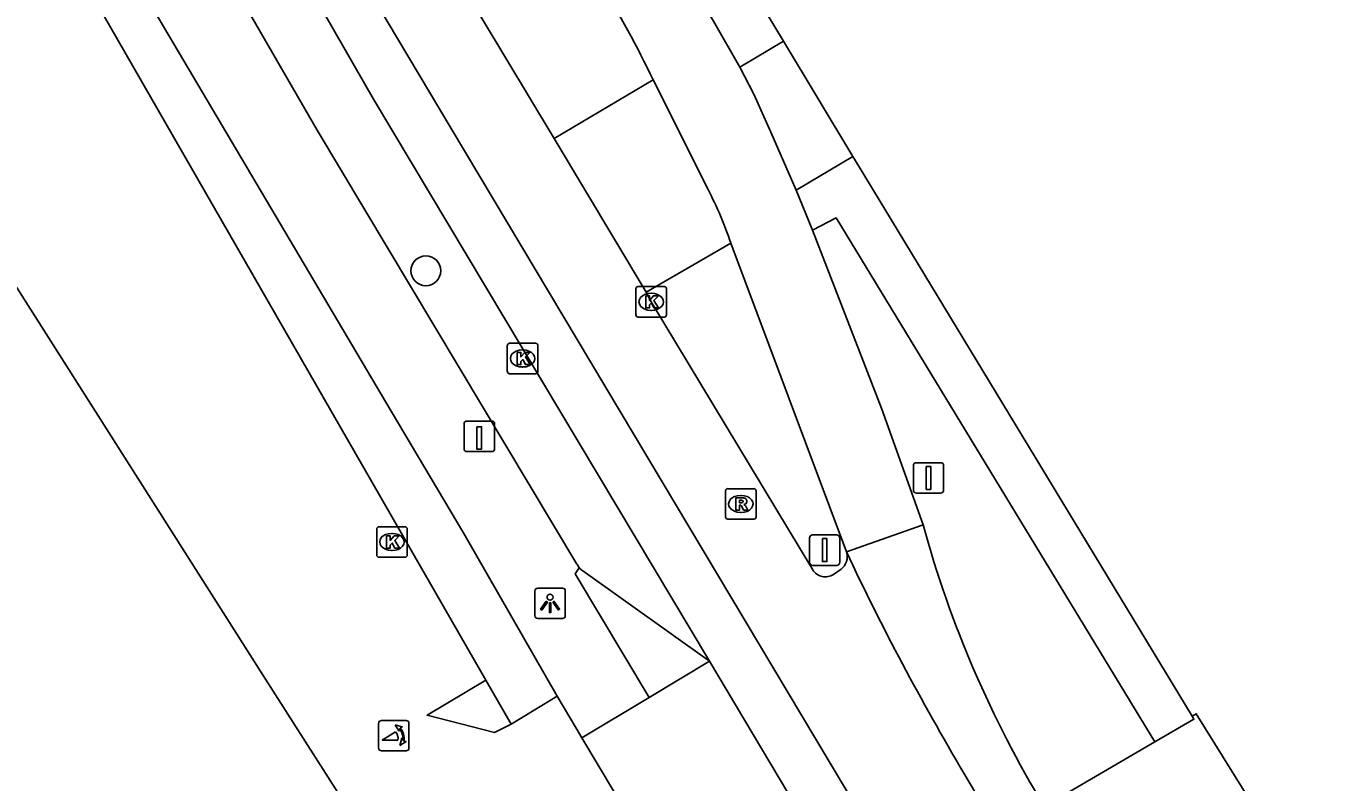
# Model space of a CAD drawing. Extents: x 161771 to 163125, y 382479 to 383177.
# Drawn here: x 162244.33 to 162286.79, y 382996.5 to 383021.3 of the extents above; entities that cross this region are included whole.
import ezdxf

# ---------------------------------------------------------------- set-up
doc = ezdxf.new("R2010")
doc.units = 0
for name, color, linetype in [('IMGEO_Boom', 7, 'Continuous'), ('IMGEO_Fietspad_gesloten', 7, 'Continuous'), ('IMGEO_Groenvoorziening', 7, 'Continuous'), ('IMGEO_Kolk', 7, 'Continuous'), ('IMGEO_Laadpaal', 7, 'Continuous'), ('IMGEO_Lichtpunt', 7, 'Continuous'), ('IMGEO_Pand', 7, 'Continuous'), ('IMGEO_Parkeervlak_open', 7, 'Continuous'), ('IMGEO_Poller', 7, 'Continuous'), ('IMGEO_Rijbaan_lokaal_gesloten', 7, 'Continuous'), ('IMGEO_Rijbaan_lokaal_open', 7, 'Continuous'), ('IMGEO_Rioolput', 7, 'Continuous'), ('IMGEO_Verkeersbordpaal', 7, 'Continuous'), ('IMGEO_Voetpad_open', 7, 'Continuous')]:
    doc.layers.add(name, color=color, linetype=linetype)

msp = doc.modelspace()

# ---------------------------------------------------------------- linework, layer by layer
at = {"layer": 'IMGEO_Boom'}
msp.add_circle((162257.441, 383013.272), 0.489, dxfattribs=at)
at = {"layer": 'IMGEO_Fietspad_gesloten'}
for points in [[(162261.893, 383029.84), (162266.476, 383022.107), (162266.865, 383021.456), (162267.734, 383019.951)], [(162269.582, 383015.918), (162268.749, 383017.818), (162268.188, 383019.062), (162267.734, 383019.951)], [(162269.582, 383015.918), (162270.119, 383014.6)], [(162273.743, 383004.937), (162272.387, 383008.736), (162270.119, 383014.6)], [(162271.227, 383004.056), (162267.436, 383014.181)]]:
    msp.add_lwpolyline(points, dxfattribs=at)
msp.add_arc((162238.099, 383006.958), 29.592, 25.139, 32.18, dxfattribs=at)
at = {"layer": 'IMGEO_Groenvoorziening'}
for points in [[(162259.402, 382999.848), (162259.315, 383000), (162244.219, 383026.291), (162241.992, 383037.016)], [(162260.234, 382998.399), (162259.692, 382998.126), (162257.482, 382998.695), (162259.402, 382999.848)], [(162260.234, 382998.399), (162259.402, 382999.848)], [(162261.74, 382999.324), (162260.234, 382998.399)]]:
    msp.add_lwpolyline(points, dxfattribs=at)
at = {"layer": 'IMGEO_Kolk'}
for p, q in [((162264.326, 383011.827), (162264.326, 383012.679)), ((162264.401, 383012.753), (162265.253, 383012.753)), ((162264.814, 383012.533), (162264.839, 383012.533)), ((162265.327, 383012.679), (162265.327, 383011.827)), ((162264.837, 383011.973), (162264.812, 383011.973)), ((162265.253, 383011.753), (162264.401, 383011.753)), ((162260.111, 383009.97), (162260.111, 383010.822)), ((162260.186, 383010.896), (162261.038, 383010.896)), ((162261.112, 383010.822), (162261.112, 383009.97)), ((162260.599, 383010.676), (162260.624, 383010.676)), ((162261.038, 383009.896), (162260.186, 383009.896)), ((162260.622, 383010.116), (162260.597, 383010.116)), ((162255.828, 383003.953), (162255.828, 383004.805)), ((162255.903, 383004.879), (162256.755, 383004.879)), ((162256.829, 383004.805), (162256.829, 383003.953)), ((162256.316, 383004.659), (162256.341, 383004.659)), ((162256.339, 383004.099), (162256.314, 383004.099)), ((162256.755, 383003.879), (162255.903, 383003.879))]:
    msp.add_line(p, q, dxfattribs=at)
for points in [[(162264.326, 383011.827), (162264.326, 383012.679)], [(162264.401, 383012.753), (162265.253, 383012.753)], [(162264.647, 383012.453), (162264.77, 383012.453), (162264.77, 383012.302), (162264.9, 383012.453), (162265.064, 383012.453), (162264.918, 383012.302), (162265.071, 383012.053), (162264.919, 383012.053), (162264.834, 383012.217), (162264.77, 383012.15), (162264.77, 383012.053), (162264.647, 383012.053), (162264.647, 383012.453)], [(162265.327, 383012.679), (162265.327, 383011.827)], [(162265.253, 383011.753), (162264.401, 383011.753)], [(162260.111, 383009.97), (162260.111, 383010.822)], [(162260.186, 383010.896), (162261.038, 383010.896)], [(162261.112, 383010.822), (162261.112, 383009.97)], [(162260.432, 383010.596), (162260.555, 383010.596), (162260.555, 383010.445), (162260.685, 383010.596), (162260.849, 383010.596), (162260.703, 383010.445), (162260.856, 383010.196), (162260.704, 383010.196), (162260.619, 383010.36), (162260.555, 383010.293), (162260.555, 383010.196), (162260.432, 383010.196), (162260.432, 383010.596)], [(162261.038, 383009.896), (162260.186, 383009.896)], [(162255.828, 383003.953), (162255.828, 383004.805)], [(162255.903, 383004.879), (162256.755, 383004.879)], [(162256.829, 383004.805), (162256.829, 383003.953)], [(162256.149, 383004.579), (162256.272, 383004.579), (162256.272, 383004.428), (162256.402, 383004.579), (162256.566, 383004.579), (162256.42, 383004.428), (162256.573, 383004.179), (162256.421, 383004.179), (162256.336, 383004.343), (162256.272, 383004.276), (162256.272, 383004.179), (162256.149, 383004.179), (162256.149, 383004.579)], [(162256.755, 383003.879), (162255.903, 383003.879)]]:
    msp.add_lwpolyline(points, dxfattribs=at)
for centre, start, end in [((162264.403, 383012.677), 91.552, 178.448), ((162264.403, 383012.677), 91.552, 178.448), ((162265.251, 383012.677), 1.552, 88.448), ((162265.251, 383012.677), 1.552, 88.448), ((162264.403, 383011.829), 181.552, 268.448), ((162264.403, 383011.829), 181.552, 268.448), ((162265.251, 383011.829), 271.552, 358.448), ((162265.251, 383011.829), 271.552, 358.448), ((162260.188, 383010.82), 91.552, 178.448), ((162260.188, 383010.82), 91.552, 178.448), ((162261.036, 383010.82), 1.552, 88.448), ((162261.036, 383010.82), 1.552, 88.448), ((162260.188, 383009.972), 181.552, 268.448), ((162260.188, 383009.972), 181.552, 268.448), ((162261.036, 383009.972), 271.552, 358.448), ((162261.036, 383009.972), 271.552, 358.448), ((162255.905, 383004.803), 91.552, 178.448), ((162255.905, 383004.803), 91.552, 178.448), ((162256.753, 383004.803), 1.552, 88.448), ((162256.753, 383004.803), 1.552, 88.448), ((162255.905, 383003.955), 181.552, 268.448), ((162255.905, 383003.955), 181.552, 268.448), ((162256.753, 383003.955), 271.552, 358.448), ((162256.753, 383003.955), 271.552, 358.448)]:
    msp.add_arc(centre, 0.0765, start, end, dxfattribs=at)
for centre, major_axis, ratio, start_param, end_param in [((162264.813, 383012.253), (-0.387, 0.002), 0.722429, 4.712389, 7.853982), ((162264.838, 383012.253), (-0.39, 0.002), 0.717154, 1.570796, 4.712389), ((162260.598, 383010.396), (-0.387, 0.002), 0.722429, 4.712389, 7.853982), ((162260.623, 383010.396), (-0.39, 0.002), 0.717154, 1.570796, 4.712389), ((162256.315, 383004.379), (-0.387, 0.002), 0.722429, 4.712389, 7.853982), ((162256.34, 383004.379), (-0.39, 0.002), 0.717154, 1.570796, 4.712389)]:
    msp.add_ellipse(centre, major_axis=major_axis, ratio=ratio, start_param=start_param, end_param=end_param, dxfattribs=at)
at = {"layer": 'IMGEO_Laadpaal'}
for p, q in [((162258.693, 383008.259), (162258.693, 383007.418)), ((162258.693, 383008.259), (162258.693, 383007.418)), ((162259.609, 383008.343), (162258.768, 383008.343)), ((162259.609, 383008.343), (162258.768, 383008.343)), ((162259.693, 383007.427), (162259.693, 383008.268)), ((162259.693, 383007.427), (162259.693, 383008.268)), ((162258.777, 383007.343), (162259.618, 383007.343)), ((162258.777, 383007.343), (162259.618, 383007.343))]:
    msp.add_line(p, q, dxfattribs=at)
msp.add_lwpolyline([(162259.108, 383008.156), (162259.268, 383008.156), (162259.268, 383007.423), (162259.108, 383007.423), (162259.108, 383008.156)], dxfattribs=at)
for centre, start, end in [((162258.771, 383008.265), 92.4484, 184.2845), ((162258.771, 383008.265), 92.4484, 184.2845), ((162259.615, 383008.265), 2.4484, 94.2845), ((162259.615, 383008.265), 2.4484, 94.2845), ((162258.771, 383007.421), 182.4484, 274.2845), ((162258.771, 383007.421), 182.4484, 274.2845), ((162259.615, 383007.421), 272.4484, 4.2845), ((162259.615, 383007.421), 272.4484, 4.2845)]:
    msp.add_arc(centre, 0.0779, start, end, dxfattribs=at)
at = {"layer": 'IMGEO_Lichtpunt'}
for p, q in [((162261.014, 383002.77), (162261.014, 383001.963)), ((162261.014, 383002.77), (162261.014, 383001.963)), ((162261.916, 383002.865), (162261.108, 383002.865)), ((162261.916, 383002.865), (162261.108, 383002.865)), ((162262.01, 383001.963), (162262.01, 383002.77)), ((162262.01, 383001.963), (162262.01, 383002.77)), ((162261.108, 383001.869), (162261.916, 383001.869)), ((162261.108, 383001.869), (162261.916, 383001.869))]:
    msp.add_line(p, q, dxfattribs=at)
for points in [[(162261.388, 383002.434), (162261.427, 383002.406), (162261.239, 383002.144), (162261.201, 383002.171), (162261.388, 383002.434)], [(162261.49, 383002.386), (162261.537, 383002.386), (162261.537, 383002.064), (162261.49, 383002.064), (162261.49, 383002.386)], [(162261.6, 383002.406), (162261.638, 383002.433), (162261.825, 383002.171), (162261.786, 383002.143), (162261.6, 383002.406)]]:
    msp.add_lwpolyline(points, dxfattribs=at)
msp.add_circle((162261.513, 383002.568), 0.0994, dxfattribs=at)
for centre, start, end in [((162261.108, 383002.77), 90, 180), ((162261.108, 383002.77), 90, 180), ((162261.916, 383002.77), 0, 90), ((162261.916, 383002.77), 0, 90), ((162261.108, 383001.963), 180, 270), ((162261.108, 383001.963), 180, 270), ((162261.916, 383001.963), 270, 0), ((162261.916, 383001.963), 270, 360)]:
    msp.add_arc(centre, 0.0946, start, end, dxfattribs=at)
at = {"layer": 'IMGEO_Pand'}
msp.add_lwpolyline([(162235.21, 383038.577), (162234.544, 383035.577), (162234.18, 383033.937), (162237.732, 383028.397), (162238.726, 383029.045), (162238.997, 383028.624), (162237.993, 383027.987), (162239.092, 383026.259), (162236.485, 383024.601), (162252.111, 383000), (162254.878, 382995.644)], dxfattribs=at)
at = {"layer": 'IMGEO_Parkeervlak_open'}
msp.add_lwpolyline([(162266.739, 383000.473), (162262.588, 383003.433)], dxfattribs=at)
msp.add_arc((162262.9, 383003.909), 0.569, 221.0827, 236.7538, dxfattribs=at)
at = {"layer": 'IMGEO_Poller'}
for p, q in [((162255.891, 382998.43), (162255.891, 382997.623)), ((162255.891, 382998.43), (162255.891, 382997.623)), ((162256.793, 382998.525), (162255.985, 382998.525)), ((162256.793, 382998.525), (162255.985, 382998.525)), ((162256.887, 382997.623), (162256.887, 382998.43)), ((162256.887, 382997.623), (162256.887, 382998.43)), ((162255.985, 382997.528), (162256.793, 382997.528)), ((162255.985, 382997.528), (162256.793, 382997.528))]:
    msp.add_line(p, q, dxfattribs=at)
for points in [[(162256.57, 382998.254), (162256.558, 382998.181), (162256.433, 382998.386)], [(162256.433, 382998.386), (162256.664, 382998.32), (162256.593, 382998.288)], [(162256.526, 382997.881), (162256.013, 382997.881), (162256.443, 382998.156)], [(162256.586, 382997.709), (162256.652, 382997.94), (162256.682, 382997.872)], [(162256.718, 382997.845), (162256.79, 382997.834), (162256.586, 382997.709)]]:
    msp.add_lwpolyline(points, dxfattribs=at)
for centre, radius, start, end in [((162255.985, 382998.43), 0.0946, 90, 180), ((162255.985, 382998.43), 0.0946, 90, 180), ((162256.793, 382998.43), 0.0946, 0, 90), ((162256.793, 382998.43), 0.0946, 0, 90), ((162256.198, 382997.931), 0.332, 351.3247, 42.4854), ((162256.212, 382997.941), 0.476, 351.7527, 41.1691), ((162256.212, 382997.941), 0.516, 349.3569, 42.2912), ((162255.985, 382997.623), 0.0946, 180, 270), ((162255.985, 382997.623), 0.0946, 180, 270), ((162256.793, 382997.623), 0.0946, 270, 0), ((162256.793, 382997.623), 0.0946, 270, 0)]:
    msp.add_arc(centre, radius, start, end, dxfattribs=at)
at = {"layer": 'IMGEO_Rijbaan_lokaal_gesloten'}
for points in [[(162250.185, 383028.561), (162255.729, 383018.904), (162266.739, 383000.473)], [(162339.793, 382880.803), (162338.934, 382882.25), (162330.304, 382896.843), (162314.204, 382923.986), (162277.114, 382986.385), (162258.27, 383017.942), (162252.687, 383027.32)], [(162261.644, 383017.607), (162258.506, 383022.838)], [(162264.658, 383012.57), (162261.644, 383017.607)], [(162270.123, 383003.466), (162264.827, 383012.253), (162264.658, 383012.57)], [(162273.743, 383004.937), (162271.227, 383004.056)], [(162271.051, 383003.482), (162270.802, 383003.31)], [(162266.739, 383000.473), (162269.326, 382996.118)], [(162275.079, 382996.8), (162306.687, 382943.516), (162309.554, 382938.696), (162322.883, 382916.238), (162333.368, 382898.598), (162340.693, 382886.098), (162341.807, 382884.166)]]:
    msp.add_lwpolyline(points, dxfattribs=at)
for centre, radius, start, end in [((162309.016, 383014.63), 36.581, 195.3649, 211.1595), ((162270.729, 383003.895), 0.524, 307.9703, 17.9365), ((162347.924, 383040.122), 84.754, 205.18465, 210.74042), ((162270.54, 383003.727), 0.492, 212.0277, 302.094)]:
    msp.add_arc(centre, radius, start, end, dxfattribs=at)
at = {"layer": 'IMGEO_Rijbaan_lokaal_open'}
for points in [[(162264.888, 383019.529), (162261.644, 383017.607)], [(162266.692, 383015.933), (162264.888, 383019.529)], [(162267.436, 383014.181), (162264.658, 383012.57)]]:
    msp.add_lwpolyline(points, dxfattribs=at)
msp.add_arc((162256.013, 383010.364), 12.044, 18.4766, 27.5412, dxfattribs=at)
at = {"layer": 'IMGEO_Rioolput'}
for p, q in [((162267.265, 383005.2), (162267.265, 383006.052)), ((162267.34, 383006.126), (162268.192, 383006.126)), ((162268.266, 383006.052), (162268.266, 383005.2)), ((162267.753, 383005.906), (162267.778, 383005.906)), ((162267.776, 383005.346), (162267.751, 383005.346)), ((162268.192, 383005.126), (162267.34, 383005.126))]:
    msp.add_line(p, q, dxfattribs=at)
for points in [[(162267.265, 383005.2), (162267.265, 383006.052)], [(162267.34, 383006.126), (162268.192, 383006.126)], [(162268.266, 383006.052), (162268.266, 383005.2)], [(162267.854, 383005.824), (162267.602, 383005.826), (162267.602, 383005.426)], [(162267.78, 383005.745), (162267.726, 383005.745), (162267.726, 383005.664)], [(162267.726, 383005.664), (162267.778, 383005.664)], [(162267.602, 383005.426), (162267.726, 383005.426), (162267.726, 383005.588), (162267.737, 383005.588)], [(162267.784, 383005.559), (162267.855, 383005.426), (162267.995, 383005.426), (162267.93, 383005.552)], [(162268.192, 383005.126), (162267.34, 383005.126)]]:
    msp.add_lwpolyline(points, dxfattribs=at)
for centre, radius, start, end in [((162267.342, 383006.05), 0.0765, 91.552, 178.448), ((162267.342, 383006.05), 0.0765, 91.552, 178.448), ((162268.19, 383006.05), 0.0765, 1.552, 88.448), ((162268.19, 383006.05), 0.0765, 1.552, 88.448), ((162267.762, 383005.853), 0.19, 274.7715, 282.9687), ((162267.786, 383005.649), 0.0964, 77.0061, 93.1865), ((162267.8, 383005.706), 0.0378, 276.6634, 79.6772), ((162267.853, 383005.714), 0.109, 350.3612, 89.416), ((162267.851, 383005.714), 0.112, 277.5842, 350.9817), ((162267.835, 383005.499), 0.108, 29.5134, 73.7905), ((162267.342, 383005.202), 0.0765, 181.552, 268.448), ((162267.342, 383005.202), 0.0765, 181.552, 268.448), ((162267.736, 383005.535), 0.0533, 26.0293, 88.6989), ((162268.19, 383005.202), 0.0765, 271.552, 358.448), ((162268.19, 383005.202), 0.0765, 271.552, 358.448)]:
    msp.add_arc(centre, radius, start, end, dxfattribs=at)
for centre, major_axis, ratio, start_param, end_param in [((162267.752, 383005.626), (-0.387, 0.002), 0.722429, 4.712389, 7.853982), ((162267.777, 383005.626), (-0.39, 0.002), 0.717154, 1.570796, 4.712389)]:
    msp.add_ellipse(centre, major_axis=major_axis, ratio=ratio, start_param=start_param, end_param=end_param, dxfattribs=at)
at = {"layer": 'IMGEO_Verkeersbordpaal'}
for p, q in [((162273.423, 383006.079), (162273.423, 383006.879)), ((162273.423, 383006.879), (162273.423, 383006.079)), ((162273.523, 383006.979), (162274.313, 383006.979)), ((162274.313, 383006.979), (162273.523, 383006.979)), ((162274.413, 383006.879), (162274.413, 383006.079)), ((162274.413, 383006.079), (162274.413, 383006.879)), ((162274.313, 383005.979), (162273.523, 383005.979)), ((162273.523, 383005.979), (162274.313, 383005.979)), ((162270.02, 383003.712), (162270.02, 383004.512)), ((162270.02, 383004.512), (162270.02, 383003.712)), ((162270.12, 383004.612), (162270.91, 383004.612)), ((162270.91, 383004.612), (162270.12, 383004.612)), ((162271.01, 383004.512), (162271.01, 383003.712)), ((162271.01, 383003.712), (162271.01, 383004.512)), ((162270.91, 383003.612), (162270.12, 383003.612)), ((162270.12, 383003.612), (162270.91, 383003.612))]:
    msp.add_line(p, q, dxfattribs=at)
for points in [[(162273.843, 383006.854), (162273.993, 383006.854), (162273.993, 383006.104), (162273.843, 383006.104), (162273.843, 383006.854)], [(162270.44, 383004.487), (162270.59, 383004.487), (162270.59, 383003.737), (162270.44, 383003.737), (162270.44, 383004.487)]]:
    msp.add_lwpolyline(points, dxfattribs=at)
for centre, start, end in [((162273.523, 383006.879), 90, 180), ((162273.523, 383006.879), 90, 180), ((162274.313, 383006.879), 0, 90), ((162274.313, 383006.879), 360, 90), ((162273.523, 383006.079), 180, 270), ((162273.523, 383006.079), 180, 270), ((162274.313, 383006.079), 270, 0), ((162274.313, 383006.079), 270, 0), ((162270.12, 383004.512), 90, 180), ((162270.12, 383004.512), 90, 180), ((162270.91, 383004.512), 0, 90), ((162270.91, 383004.512), 360, 90), ((162270.12, 383003.712), 180, 270), ((162270.12, 383003.712), 180, 270), ((162270.91, 383003.712), 270, 0), ((162270.91, 383003.712), 270, 0)]:
    msp.add_arc(centre, 0.1, start, end, dxfattribs=at)
at = {"layer": 'IMGEO_Voetpad_open'}
for points in [[(162245.985, 383026.331), (162248.068, 383022.61), (162256.308, 383008.673), (162258.681, 383004.654), (162261.74, 382999.324)], [(162249.832, 383024.889), (162253.882, 383017.878), (162262.393, 383003.656)], [(162267.815, 383023.058), (162269.166, 383020.806)], [(162267.734, 383019.951), (162269.166, 383020.806)], [(162269.166, 383020.806), (162271.44, 383017.015)], [(162271.44, 383017.015), (162269.582, 383015.918)], [(162271.44, 383017.015), (162271.642, 383016.678), (162282.561, 382998.663)], [(162270.119, 383014.6), (162270.887, 383015.006), (162281.332, 382997.822)], [(162262.471, 383003.535), (162262.33, 383003.335), (162264.761, 382999.277)], [(162266.739, 383000.473), (162264.761, 382999.277)], [(162262.556, 382997.957), (162262.365, 382998.277), (162261.74, 382999.324)], [(162264.761, 382999.277), (162262.556, 382997.957)], [(162282.561, 382998.663), (162282.621, 382998.564), (162281.332, 382997.822)], [(162282.561, 382998.663), (162282.694, 382998.745), (162285.645, 382993.994), (162299.205, 382971.267)], [(162265.135, 382993.636), (162262.556, 382997.957)], [(162281.332, 382997.822), (162277.713, 382995.702)]]:
    msp.add_lwpolyline(points, dxfattribs=at)
msp.add_arc((162262.892, 383003.892), 0.552, 205.3091, 220.3048, dxfattribs=at)

doc.saveas('drawing.dxf')
